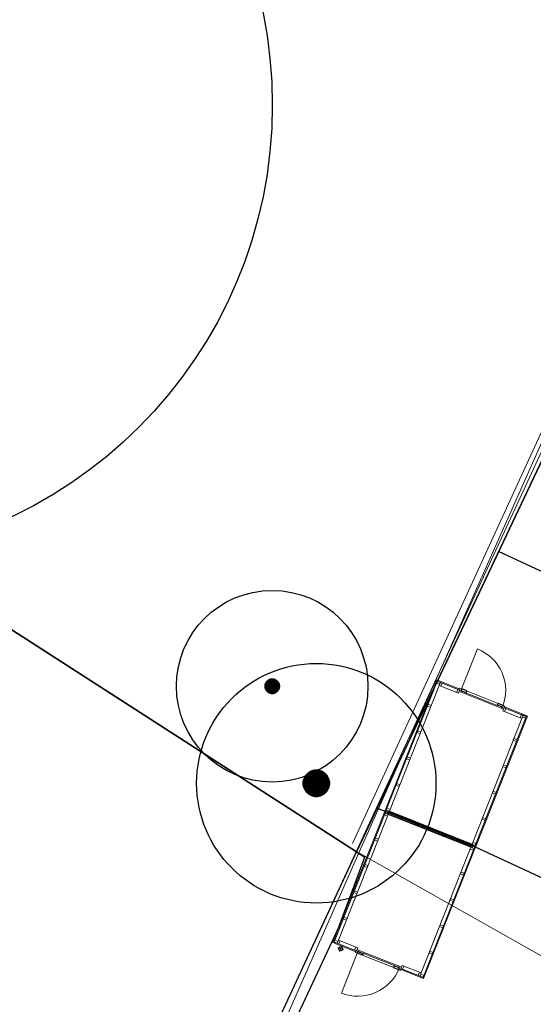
# Model space of a CAD drawing. Extents: x -1000932 to 2054797, y 285738 to 764020.
# Tile 853 of 1056: x 1228011 to 1238740, y 564554 to 585097. Entities that reach past the tile are written whole.
import ezdxf

# ---------------------------------------------------------------- set-up
doc = ezdxf.new("R2010")
doc.units = 0
doc.header["$MEASUREMENT"] = 0
doc.layers.add('31.', color=7, linetype='CONTINUOUS')
doc.layers.add('HATCH_REACTORS', color=7, linetype='CONTINUOUS')
doc.layers.add('T03', color=84, linetype='CONTINUOUS', lineweight=0)
doc.layers.add('T05', color=84, linetype='CONTINUOUS', lineweight=0)

msp = doc.modelspace()

# ---------------------------------------------------------------- hatches: boundary and pattern name
at = {"layer": '31.', "linetype": 'Continuous'}
for points in [[(1233177.194, 571086.654), (1233177.194, 571292.967), (1233171.756, 571286.904), (1233171.756, 571092.686)], [(1233182.944, 571080.904), (1233182.944, 571298.686), (1233177.194, 571292.967), (1233177.194, 571086.654)], [(1233188.975, 571075.467), (1233188.975, 571304.123), (1233182.944, 571298.686), (1233182.944, 571080.904)], [(1233195.319, 571070.373), (1233195.319, 571309.217), (1233188.975, 571304.123), (1233188.975, 571075.467)], [(1233201.912, 571065.654), (1233201.912, 571313.967), (1233195.319, 571309.217), (1233195.319, 571070.373)], [(1233208.756, 571061.279), (1233208.756, 571318.342), (1233201.912, 571313.967), (1233201.912, 571065.654)], [(1233215.819, 571057.279), (1233215.819, 571322.342), (1233208.756, 571318.342), (1233208.756, 571061.279)], [(1233223.1, 571053.654), (1233223.1, 571325.936), (1233215.819, 571322.342), (1233215.819, 571057.279)], [(1233230.569, 571050.467), (1233230.569, 571329.154), (1233223.1, 571325.936), (1233223.1, 571053.654)], [(1233238.194, 571047.654), (1233238.194, 571331.936), (1233230.569, 571329.154), (1233230.569, 571050.467)], [(1233245.975, 571045.279), (1233245.975, 571334.342), (1233238.194, 571331.936), (1233238.194, 571047.654)], [(1233253.85, 571043.311), (1233253.85, 571336.279), (1233245.975, 571334.342), (1233245.975, 571045.279)], [(1233261.819, 571041.779), (1233261.819, 571337.811), (1233253.85, 571336.279), (1233253.85, 571043.311)], [(1233269.881, 571040.686), (1233269.881, 571338.904), (1233261.819, 571337.811), (1233261.819, 571041.779)], [(1233277.975, 571040.029), (1233277.975, 571339.592), (1233269.881, 571338.904), (1233269.881, 571040.686)], [(1233286.1, 571039.811), (1233286.1, 571339.811), (1233277.975, 571339.592), (1233277.975, 571040.029)], [(1233294.225, 571040.029), (1233294.225, 571339.592), (1233286.1, 571339.811), (1233286.1, 571039.811)], [(1233302.319, 571040.686), (1233302.319, 571338.904), (1233294.225, 571339.592), (1233294.225, 571040.029)], [(1233310.35, 571041.779), (1233310.35, 571337.811), (1233302.319, 571338.904), (1233302.319, 571040.686)], [(1233318.35, 571043.311), (1233318.35, 571336.279), (1233310.35, 571337.811), (1233310.35, 571041.779)], [(1233326.225, 571045.279), (1233326.225, 571334.342), (1233318.35, 571336.279), (1233318.35, 571043.311)], [(1233333.975, 571047.654), (1233333.975, 571331.936), (1233326.225, 571334.342), (1233326.225, 571045.279)], [(1233341.6, 571050.467), (1233341.6, 571329.154), (1233333.975, 571331.936), (1233333.975, 571047.654)], [(1233349.069, 571053.654), (1233349.069, 571325.936), (1233341.6, 571329.154), (1233341.6, 571050.467)], [(1233356.35, 571057.279), (1233356.35, 571322.342), (1233349.069, 571325.936), (1233349.069, 571053.654)], [(1233363.412, 571061.279), (1233363.412, 571318.342), (1233356.35, 571322.342), (1233356.35, 571057.279)], [(1233370.256, 571065.654), (1233370.256, 571313.967), (1233363.412, 571318.342), (1233363.412, 571061.279)], [(1233376.881, 571070.373), (1233376.881, 571309.217), (1233370.256, 571313.967), (1233370.256, 571065.654)], [(1233383.194, 571075.467), (1233383.194, 571304.123), (1233376.881, 571309.217), (1233376.881, 571070.373)], [(1233389.256, 571080.904), (1233389.256, 571298.686), (1233383.194, 571304.123), (1233383.194, 571075.467)], [(1233395.006, 571086.654), (1233395.006, 571292.967), (1233389.256, 571298.686), (1233389.256, 571080.904)], [(1233400.412, 571092.686), (1233400.412, 571286.904), (1233395.006, 571292.967), (1233395.006, 571086.654)], [(1233136.319, 571197.904), (1233136.1, 571189.811), (1233136.319, 571181.686)], [(1233136.975, 571173.592), (1233136.975, 571206.029), (1233136.319, 571197.904), (1233136.319, 571181.686)], [(1233138.069, 571165.529), (1233138.069, 571214.061), (1233136.975, 571206.029), (1233136.975, 571173.592)], [(1233139.6, 571157.561), (1233139.6, 571222.029), (1233138.069, 571214.061), (1233138.069, 571165.529)], [(1233141.569, 571149.654), (1233141.569, 571229.936), (1233139.6, 571222.029), (1233139.6, 571157.561)], [(1233143.944, 571141.904), (1233143.944, 571237.686), (1233141.569, 571229.936), (1233141.569, 571149.654)], [(1233146.756, 571134.279), (1233146.756, 571245.311), (1233143.944, 571237.686), (1233143.944, 571141.904)], [(1233149.944, 571126.811), (1233149.944, 571252.779), (1233146.756, 571245.311), (1233146.756, 571134.279)], [(1233153.569, 571119.529), (1233153.569, 571260.061), (1233149.944, 571252.779), (1233149.944, 571126.811)], [(1233157.569, 571112.467), (1233157.569, 571267.123), (1233153.569, 571260.061), (1233153.569, 571119.529)], [(1233161.944, 571105.623), (1233161.944, 571273.967), (1233157.569, 571267.123), (1233157.569, 571112.467)], [(1233166.694, 571099.029), (1233166.694, 571280.561), (1233161.944, 571273.967), (1233161.944, 571105.623)], [(1233171.756, 571092.686), (1233171.756, 571286.904), (1233166.694, 571280.561), (1233166.694, 571099.029)], [(1233405.506, 571099.029), (1233405.506, 571280.561), (1233400.412, 571286.904), (1233400.412, 571092.686)], [(1233410.256, 571105.623), (1233410.256, 571273.967), (1233405.506, 571280.561), (1233405.506, 571099.029)], [(1233414.631, 571112.467), (1233414.631, 571267.123), (1233410.256, 571273.967), (1233410.256, 571105.623)], [(1233418.631, 571119.529), (1233418.631, 571260.061), (1233414.631, 571267.123), (1233414.631, 571112.467)], [(1233422.225, 571126.811), (1233422.225, 571252.779), (1233418.631, 571260.061), (1233418.631, 571119.529)], [(1233425.444, 571134.279), (1233425.444, 571245.311), (1233422.225, 571252.779), (1233422.225, 571126.811)], [(1233428.225, 571141.904), (1233428.225, 571237.686), (1233425.444, 571245.311), (1233425.444, 571134.279)], [(1233430.631, 571149.654), (1233430.631, 571229.936), (1233428.225, 571237.686), (1233428.225, 571141.904)], [(1233432.6, 571157.561), (1233432.6, 571222.029), (1233430.631, 571229.936), (1233430.631, 571149.654)], [(1233434.131, 571165.529), (1233434.131, 571214.061), (1233432.6, 571222.029), (1233432.6, 571157.561)], [(1233435.225, 571173.592), (1233435.225, 571206.029), (1233434.131, 571214.061), (1233434.131, 571165.529)], [(1233435.881, 571181.686), (1233435.881, 571197.904), (1233435.225, 571206.029), (1233435.225, 571173.592)], [(1233436.1, 571189.811), (1233435.881, 571197.904), (1233435.881, 571181.686)], [(1234177.444, 568892.498), (1234177.444, 569439.279), (1234162.694, 569437.279), (1234162.694, 568894.529)], [(1234192.287, 568891.311), (1234192.287, 569440.498), (1234177.444, 569439.279), (1234177.444, 568892.498)], [(1234207.194, 568890.904), (1234207.194, 569440.904), (1234192.287, 569440.498), (1234192.287, 568891.311)], [(1234222.069, 568891.311), (1234222.069, 569440.498), (1234207.194, 569440.904), (1234207.194, 568890.904)], [(1234236.912, 568892.498), (1234236.912, 569439.279), (1234222.069, 569440.498), (1234222.069, 568891.311)], [(1234251.694, 568894.529), (1234251.694, 569437.279), (1234236.912, 569439.279), (1234236.912, 568892.498)], [(1233942.225, 569092.311), (1233942.225, 569239.467), (1233938.631, 569224.998), (1233938.631, 569106.779)], [(1233946.6, 569078.092), (1233946.6, 569253.717), (1233942.225, 569239.467), (1233942.225, 569092.311)], [(1233951.725, 569064.092), (1233951.725, 569267.686), (1233946.6, 569253.717), (1233946.6, 569078.092)], [(1233957.6, 569050.436), (1233957.6, 569281.373), (1233951.725, 569267.686), (1233951.725, 569064.092)], [(1233964.225, 569037.092), (1233964.225, 569294.717), (1233957.6, 569281.373), (1233957.6, 569050.436)], [(1233971.569, 569024.123), (1233971.569, 569307.654), (1233964.225, 569294.717), (1233964.225, 569037.092)], [(1233979.569, 569011.561), (1233979.569, 569320.217), (1233971.569, 569307.654), (1233971.569, 569024.123)], [(1233988.256, 568999.467), (1233988.256, 569332.311), (1233979.569, 569320.217), (1233979.569, 569011.561)], [(1233997.6, 568987.873), (1233997.6, 569343.936), (1233988.256, 569332.311), (1233988.256, 568999.467)], [(1234007.537, 568976.779), (1234007.537, 569354.998), (1233997.6, 569343.936), (1233997.6, 568987.873)], [(1234018.069, 568966.248), (1234018.069, 569365.529), (1234007.537, 569354.998), (1234007.537, 568976.779)], [(1234029.162, 568956.311), (1234029.162, 569375.498), (1234018.069, 569365.529), (1234018.069, 568966.248)], [(1234040.756, 568946.967), (1234040.756, 569384.811), (1234029.162, 569375.498), (1234029.162, 568956.311)], [(1234052.85, 568938.279), (1234052.85, 569393.498), (1234040.756, 569384.811), (1234040.756, 568946.967)], [(1234065.412, 568930.248), (1234065.412, 569401.529), (1234052.85, 569393.498), (1234052.85, 568938.279)], [(1234078.381, 568922.936), (1234078.381, 569408.873), (1234065.412, 569401.529), (1234065.412, 568930.248)], [(1234091.725, 568916.311), (1234091.725, 569415.467), (1234078.381, 569408.873), (1234078.381, 568922.936)], [(1234105.412, 568910.436), (1234105.412, 569421.373), (1234091.725, 569415.467), (1234091.725, 568916.311)], [(1234119.381, 568905.279), (1234119.381, 569426.498), (1234105.412, 569421.373), (1234105.412, 568910.436)], [(1234133.631, 568900.904), (1234133.631, 569430.873), (1234119.381, 569426.498), (1234119.381, 568905.279)], [(1234148.069, 568897.311), (1234148.069, 569434.467), (1234133.631, 569430.873), (1234133.631, 568900.904)], [(1234162.694, 568894.529), (1234162.694, 569437.279), (1234148.069, 569434.467), (1234148.069, 568897.311)], [(1234266.319, 568897.311), (1234266.319, 569434.467), (1234251.694, 569437.279), (1234251.694, 568894.529)], [(1234280.756, 568900.904), (1234280.756, 569430.873), (1234266.319, 569434.467), (1234266.319, 568897.311)], [(1234295.006, 568905.279), (1234295.006, 569426.498), (1234280.756, 569430.873), (1234280.756, 568900.904)], [(1234308.975, 568910.436), (1234308.975, 569421.373), (1234295.006, 569426.498), (1234295.006, 568905.279)], [(1234322.662, 568916.311), (1234322.662, 569415.467), (1234308.975, 569421.373), (1234308.975, 568910.436)], [(1234336.006, 568922.936), (1234336.006, 569408.873), (1234322.662, 569415.467), (1234322.662, 568916.311)], [(1234348.975, 568930.248), (1234348.975, 569401.529), (1234336.006, 569408.873), (1234336.006, 568922.936)], [(1234361.506, 568938.279), (1234361.506, 569393.498), (1234348.975, 569401.529), (1234348.975, 568930.248)], [(1234373.6, 568946.967), (1234373.6, 569384.811), (1234361.506, 569393.498), (1234361.506, 568938.279)], [(1234385.225, 568956.311), (1234385.225, 569375.498), (1234373.6, 569384.811), (1234373.6, 568946.967)], [(1234396.319, 568966.248), (1234396.319, 569365.529), (1234385.225, 569375.498), (1234385.225, 568956.311)], [(1234406.85, 568976.779), (1234406.85, 569354.998), (1234396.319, 569365.529), (1234396.319, 568966.248)], [(1234416.787, 568987.873), (1234416.787, 569343.936), (1234406.85, 569354.998), (1234406.85, 568976.779)], [(1234426.131, 568999.467), (1234426.131, 569332.311), (1234416.787, 569343.936), (1234416.787, 568987.873)], [(1234434.819, 569011.561), (1234434.819, 569320.217), (1234426.131, 569332.311), (1234426.131, 568999.467)], [(1234442.819, 569024.123), (1234442.819, 569307.654), (1234434.819, 569320.217), (1234434.819, 569011.561)], [(1234450.162, 569037.092), (1234450.162, 569294.717), (1234442.819, 569307.654), (1234442.819, 569024.123)], [(1234456.787, 569050.436), (1234456.787, 569281.373), (1234450.162, 569294.717), (1234450.162, 569037.092)], [(1234462.662, 569064.092), (1234462.662, 569267.686), (1234456.787, 569281.373), (1234456.787, 569050.436)], [(1234467.787, 569078.092), (1234467.787, 569253.717), (1234462.662, 569267.686), (1234462.662, 569064.092)], [(1234472.162, 569092.311), (1234472.162, 569239.467), (1234467.787, 569253.717), (1234467.787, 569078.092)], [(1234475.756, 569106.779), (1234475.756, 569224.998), (1234472.162, 569239.467), (1234472.162, 569092.311)], [(1233932.6, 569180.779), (1233932.194, 569165.904), (1233932.6, 569150.998)], [(1233933.819, 569136.154), (1233933.819, 569195.623), (1233932.6, 569180.779), (1233932.6, 569150.998)], [(1233935.819, 569121.404), (1233935.819, 569210.373), (1233933.819, 569195.623), (1233933.819, 569136.154)], [(1233938.631, 569106.779), (1233938.631, 569224.998), (1233935.819, 569210.373), (1233935.819, 569121.404)], [(1234478.569, 569121.404), (1234478.569, 569210.373), (1234475.756, 569224.998), (1234475.756, 569106.779)], [(1234480.569, 569136.154), (1234480.569, 569195.623), (1234478.569, 569210.373), (1234478.569, 569121.404)], [(1234481.787, 569150.998), (1234481.787, 569180.779), (1234480.569, 569195.623), (1234480.569, 569136.154)], [(1234482.194, 569165.904), (1234481.787, 569180.779), (1234481.787, 569150.998)]]:
    msp.add_hatch(color=7, dxfattribs=at).paths.add_polyline_path(points, flags=0)

# ---------------------------------------------------------------- linework, layer by layer
at = {"layer": '31.', "color": 7, "linetype": 'Continuous', "lineweight": 25, "ltscale": 10}
for points in [[(1235044.194, 567736.904), (1249848.194, 598956.904), (1235436.194, 604466.904), (1237696.194, 610121.904), (1230057.194, 613174.904), (1207608.194, 622432.904), (1191106.194, 596003.904)], [(1235044.194, 567736.904), (1191106.194, 596003.904), (1182873.194, 582894.904), (1195760.194, 574886.904), (1202911.194, 570385.904), (1208123.194, 567104.904), (1214873.194, 562945.904), (1228687.194, 554045.904)], [(1237230.881, 571098.123), (1237337.819, 571055.811), (1237351.787, 571091.123), (1237244.881, 571133.467)], [(1238095.537, 570755.811), (1237988.631, 570798.123), (1238002.631, 570833.467), (1238109.537, 570791.123)], [(1235075.787, 565655.248), (1235182.725, 565612.904), (1235168.725, 565577.561), (1235061.787, 565619.904)], [(1235940.444, 565312.904), (1235833.506, 565355.248), (1235819.537, 565319.936), (1235926.444, 565277.592)]]:
    msp.add_lwpolyline(points, close=True, dxfattribs=at)
for points in [[(1291349.194, 551406.904), (1291349.194, 551406.904), (1292813.194, 551081.904), (1293027.194, 551958.904), (1298478.194, 574262.904), (1299077.194, 576707.904), (1292744.194, 578341.904), (1294172.194, 582010.904), (1288910.194, 584022.904), (1249848.194, 598956.904), (1235044.194, 567736.904)], [(1243590.006, 571416.717), (1238013.912, 573999.748)], [(1237533.1, 567830.404), (1235474.787, 568645.404)], [(1241152.131, 566153.936), (1237533.1, 567830.404)], [(1234681.85, 566183.529), (1235223.1, 567621.811)], [(1235044.194, 567736.904), (1235223.1, 567621.811)], [(1234681.85, 566183.529), (1229105.006, 554276.061)]]:
    msp.add_lwpolyline(points, dxfattribs=at)
at = {"layer": '31.', "color": 7, "linetype": 'Continuous', "lineweight": 13, "ltscale": 10}
for points in [[(1242534.912, 584368.217), (1234963.162, 567911.436)], [(1237174.069, 571044.279), (1236772.412, 571203.311), (1235733.85, 568580.404), (1237463.256, 567895.654), (1238501.756, 570518.561), (1238100.1, 570677.592)], [(1235071.225, 565733.467), (1234669.569, 565892.467), (1235708.131, 568515.342), (1237437.475, 567830.623), (1236398.912, 565207.748), (1235997.256, 565366.748)]]:
    msp.add_lwpolyline(points, dxfattribs=at)
at = {"layer": '31.', "color": 7, "linetype": 'Continuous', "lineweight": 18, "ltscale": 10}
msp.add_lwpolyline([(1238047.037, 574222.811), (1240490.694, 579497.998, -0.41421354), (1244473.787, 580959.123), (1249859.037, 578464.467)], format="xyb", dxfattribs=at)
for points in [[(1228687.194, 554045.904), (1238047.037, 574222.811), (1240490.694, 579497.998)], [(1235644.1, 568595.561), (1236722.412, 571318.873)], [(1236740.069, 571311.873), (1235661.787, 568588.561)], [(1236718.319, 571256.998), (1236733.037, 571294.186), (1236798.131, 571268.404), (1236783.412, 571231.217), (1236718.319, 571256.998)], [(1236722.412, 571318.873), (1236740.069, 571311.873)], [(1236742.381, 571290.436), (1236749.381, 571308.123)], [(1237182.162, 571116.311), (1236742.381, 571290.436)], [(1236749.381, 571308.123), (1237189.162, 571133.998)], [(1236835.35, 571253.686), (1236798.162, 571268.436), (1236772.412, 571203.342), (1236809.6, 571188.623), (1236835.35, 571253.686)], [(1237199.819, 571109.311), (1237162.631, 571124.061), (1237136.85, 571058.967), (1237174.037, 571044.248), (1237199.819, 571109.311)], [(1237189.162, 571133.998), (1237182.162, 571116.311)], [(1238111.381, 570790.373), (1237243.006, 571134.217)], [(1238070.194, 570732.467), (1237233.412, 571063.779)], [(1237985.631, 570790.654), (1237331.131, 571049.842)], [(1236527.631, 570775.373), (1236542.35, 570812.561), (1236607.444, 570786.779), (1236592.694, 570749.592), (1236527.631, 570775.373)], [(1238125.881, 570742.717), (1238163.069, 570727.967), (1238137.287, 570662.904), (1238100.1, 570677.623), (1238125.881, 570742.717)], [(1238143.537, 570735.717), (1238150.537, 570753.404)], [(1238583.319, 570561.592), (1238143.537, 570735.717)], [(1238150.537, 570753.404), (1238590.319, 570579.248)], [(1237521.35, 567852.248), (1238599.631, 570575.561)], [(1238617.287, 570568.561), (1237539.006, 567845.279)], [(1238490.381, 570598.373), (1238527.569, 570583.654), (1238501.787, 570518.561), (1238464.6, 570533.311), (1238490.381, 570598.373)], [(1238592.569, 570557.904), (1238577.85, 570520.717), (1238512.787, 570546.467), (1238527.506, 570583.654), (1238592.569, 570557.904)], [(1238590.319, 570579.248), (1238583.319, 570561.592)], [(1238599.631, 570575.561), (1238617.287, 570568.561)], [(1236309.694, 570224.936), (1236324.412, 570262.123), (1236389.506, 570236.342), (1236374.787, 570199.154), (1236309.694, 570224.936)], [(1238401.881, 570076.248), (1238387.162, 570039.061), (1238322.1, 570064.842), (1238336.819, 570102.029), (1238401.881, 570076.248)], [(1236091.787, 569674.529), (1236106.506, 569711.717), (1236171.6, 569685.967), (1236156.881, 569648.779), (1236091.787, 569674.529)], [(1238183.975, 569525.873), (1238169.256, 569488.686), (1238104.162, 569514.436), (1238118.912, 569551.623), (1238183.975, 569525.873)], [(1235873.85, 569124.092), (1235888.569, 569161.279), (1235953.662, 569135.498), (1235938.944, 569098.311), (1235873.85, 569124.092)], [(1237966.069, 568975.436), (1237951.319, 568938.217), (1237886.256, 568963.998), (1237900.975, 569001.186), (1237966.069, 568975.436)], [(1235668.787, 568606.248), (1235683.506, 568643.436), (1235748.569, 568617.654), (1235733.85, 568580.467), (1235668.787, 568606.248)], [(1235632.319, 568565.779), (1234554.037, 565842.467)], [(1234571.694, 565835.467), (1235649.975, 568558.779)], [(1235643.006, 568541.123), (1235628.287, 568503.936), (1235693.35, 568478.154), (1235708.1, 568515.342), (1235643.006, 568541.123)], [(1235649.975, 568558.779), (1235632.319, 568565.779)], [(1235680.194, 568526.404), (1235643.006, 568541.123), (1235668.787, 568606.217), (1235705.975, 568591.467), (1235680.194, 568526.404)], [(1235661.787, 568588.561), (1235644.1, 568595.561)], [(1235720.694, 568525.404), (1235685.35, 568539.404), (1235700.819, 568578.467), (1235736.131, 568564.467), (1235720.694, 568525.404)], [(1235694.662, 568535.748), (1235690.6, 568525.529)], [(1235690.6, 568525.529), (1237457.162, 567826.029)], [(1237461.225, 567836.279), (1235694.662, 568535.748)], [(1235710.1, 568574.811), (1235714.162, 568585.029)], [(1237476.662, 567875.342), (1235710.1, 568574.811)], [(1235714.162, 568585.029), (1237480.725, 567885.561)], [(1237748.131, 568424.967), (1237733.412, 568387.779), (1237668.319, 568413.561), (1237683.037, 568450.748), (1237748.131, 568424.967)], [(1236313.912, 568290.561), (1236278.569, 568304.529), (1236294.037, 568343.592), (1236329.381, 568329.592), (1236313.912, 568290.561)], [(1235437.912, 568023.248), (1235423.194, 567986.061), (1235488.287, 567960.279), (1235503.006, 567997.467), (1235437.912, 568023.248)], [(1236879.194, 568066.717), (1236843.85, 568080.686), (1236859.319, 568119.748), (1236894.662, 568105.748), (1236879.194, 568066.717)], [(1237509.569, 567822.467), (1236431.287, 565099.186)], [(1236448.944, 565092.186), (1237527.225, 567815.467)], [(1237487.819, 567767.623), (1237502.569, 567804.842), (1237437.475, 567830.592), (1237422.756, 567793.404), (1237487.819, 567767.623)], [(1237470.475, 567832.561), (1237435.131, 567846.561), (1237450.6, 567885.623), (1237485.944, 567871.623), (1237470.475, 567832.561)], [(1237457.162, 567826.029), (1237461.225, 567836.279)], [(1237543.037, 567907.123), (1237528.319, 567869.936), (1237463.225, 567895.717), (1237477.975, 567932.904), (1237543.037, 567907.123)], [(1237465.381, 567819.529), (1237502.569, 567804.811), (1237528.35, 567869.904), (1237491.162, 567884.623), (1237465.381, 567819.529)], [(1237480.725, 567885.561), (1237476.662, 567875.342)], [(1237527.225, 567815.467), (1237509.569, 567822.467)], [(1237539.006, 567845.279), (1237521.35, 567852.248)], [(1235220.006, 567472.811), (1235205.256, 567435.623), (1235270.35, 567409.873), (1235285.069, 567447.061), (1235220.006, 567472.811)], [(1237282.756, 567249.779), (1237297.475, 567286.967), (1237232.381, 567312.717), (1237217.662, 567275.529), (1237282.756, 567249.779)], [(1235002.069, 566922.373), (1234987.35, 566885.186), (1235052.412, 566859.404), (1235067.162, 566896.592), (1235002.069, 566922.373)], [(1237064.819, 566699.311), (1237079.537, 566736.529), (1237014.475, 566762.279), (1236999.725, 566725.092), (1237064.819, 566699.311)], [(1234784.162, 566371.998), (1234769.444, 566334.811), (1234834.506, 566309.029), (1234849.225, 566346.217), (1234784.162, 566371.998)], [(1236846.881, 566148.904), (1236861.6, 566186.092), (1236796.506, 566211.873), (1236781.787, 566174.654), (1236846.881, 566148.904)], [(1234554.037, 565842.467), (1234571.694, 565835.467)], [(1234593.475, 565890.342), (1234578.756, 565853.154), (1234643.819, 565827.373), (1234658.537, 565864.592), (1234593.475, 565890.342)], [(1234588.006, 565849.436), (1234581.006, 565831.779)], [(1234581.006, 565831.779), (1235020.787, 565657.654)], [(1235027.787, 565675.311), (1234588.006, 565849.436)], [(1234680.944, 565812.654), (1234643.756, 565827.404), (1234669.537, 565892.467), (1234706.725, 565877.748), (1234680.944, 565812.654)], [(1234741.85, 565773.529), (1234693.975, 565652.654)], [(1235045.475, 565668.342), (1235008.287, 565683.061), (1235034.037, 565748.154), (1235071.225, 565733.436), (1235045.475, 565668.342)], [(1234657.475, 565736.998), (1234778.35, 565689.154)], [(1235020.787, 565657.654), (1235027.787, 565675.311)], [(1235928.319, 565276.842), (1235059.944, 565620.654)], [(1235937.912, 565347.248), (1235101.131, 565678.592)], [(1235836.444, 565362.654), (1235181.912, 565621.842)], [(1236628.975, 565598.498), (1236643.725, 565635.686), (1236578.631, 565661.467), (1236563.912, 565624.279), (1236628.975, 565598.498)], [(1235971.475, 565301.686), (1236008.662, 565286.936), (1236034.412, 565352.029), (1235997.225, 565366.748), (1235971.475, 565301.686)], [(1235989.131, 565294.686), (1235982.131, 565277.029)], [(1235982.131, 565277.029), (1236421.912, 565102.873)], [(1236428.912, 565120.561), (1235989.131, 565294.686)], [(1236335.975, 565157.342), (1236373.162, 565142.623), (1236398.912, 565207.717), (1236361.725, 565222.436), (1236335.975, 565157.342)], [(1236438.287, 565116.873), (1236453.006, 565154.061), (1236387.912, 565179.842), (1236373.194, 565142.654), (1236438.287, 565116.873)], [(1236421.912, 565102.873), (1236428.912, 565120.561)], [(1236431.287, 565099.186), (1236448.944, 565092.186)]]:
    msp.add_lwpolyline(points, dxfattribs=at)
at = {"layer": '31.', "color": 7, "linetype": 'Continuous', "lineweight": 13, "ltscale": 10}
for points in [[(1238097.381, 570755.061, 0.414213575), (1237572.85, 571967.311), (1237229.006, 571098.904)], [(1235942.319, 565312.154, -0.414213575), (1234730.069, 564787.592), (1235073.912, 565655.998)]]:
    msp.add_lwpolyline(points, format="xyb", dxfattribs=at)
at = {"layer": '31.', "color": 7, "linetype": 'Continuous', "lineweight": 18, "ltscale": 10}
for points in [[(1237205.85, 571148.936), (1237243.006, 571134.217), (1237226.787, 571093.311), (1237242.6, 571087.029), (1237233.412, 571063.779), (1237188.787, 571081.467), (1237199.819, 571109.311), (1237191.475, 571112.654)], [(1238148.569, 570775.654), (1238111.381, 570790.373), (1238095.194, 570749.467), (1238079.35, 570755.717), (1238070.194, 570732.467), (1238114.819, 570714.779), (1238125.881, 570742.717), (1238134.194, 570739.373)], [(1235022.756, 565635.373), (1235059.944, 565620.654), (1235076.131, 565661.592), (1235091.912, 565655.311), (1235101.131, 565678.592), (1235056.444, 565696.217), (1235045.475, 565668.342), (1235037.131, 565671.654)], [(1235965.475, 565262.123), (1235928.319, 565276.842), (1235944.537, 565317.717), (1235928.694, 565323.967), (1235937.912, 565347.248), (1235982.537, 565329.561), (1235971.475, 565301.686), (1235979.912, 565298.373)]]:
    msp.add_lwpolyline(points, close=True, dxfattribs=at)
at = {"layer": '31.', "color": 7, "linetype": 'Continuous'}
for centre, radius in [((1223787.194, 583316.904), 9500), ((1233286.1, 571189.811), 2000), ((1234207.194, 569165.904), 2500), ((1234717.912, 565713.092), 39.994)]:
    msp.add_circle(centre, radius, dxfattribs=at)
at = {"layer": 'HATCH_REACTORS', "ltscale": 10}
for points in [[(1233177.194, 571086.654), (1233177.194, 571292.967), (1233171.756, 571286.904), (1233171.756, 571092.686)], [(1233182.944, 571080.904), (1233182.944, 571298.686), (1233177.194, 571292.967), (1233177.194, 571086.654)], [(1233188.975, 571075.467), (1233188.975, 571304.123), (1233182.944, 571298.686), (1233182.944, 571080.904)], [(1233195.319, 571070.373), (1233195.319, 571309.217), (1233188.975, 571304.123), (1233188.975, 571075.467)], [(1233201.912, 571065.654), (1233201.912, 571313.967), (1233195.319, 571309.217), (1233195.319, 571070.373)], [(1233208.756, 571061.279), (1233208.756, 571318.342), (1233201.912, 571313.967), (1233201.912, 571065.654)], [(1233215.819, 571057.279), (1233215.819, 571322.342), (1233208.756, 571318.342), (1233208.756, 571061.279)], [(1233223.1, 571053.654), (1233223.1, 571325.936), (1233215.819, 571322.342), (1233215.819, 571057.279)], [(1233230.569, 571050.467), (1233230.569, 571329.154), (1233223.1, 571325.936), (1233223.1, 571053.654)], [(1233238.194, 571047.654), (1233238.194, 571331.936), (1233230.569, 571329.154), (1233230.569, 571050.467)], [(1233245.975, 571045.279), (1233245.975, 571334.342), (1233238.194, 571331.936), (1233238.194, 571047.654)], [(1233253.85, 571043.311), (1233253.85, 571336.279), (1233245.975, 571334.342), (1233245.975, 571045.279)], [(1233261.819, 571041.779), (1233261.819, 571337.811), (1233253.85, 571336.279), (1233253.85, 571043.311)], [(1233269.881, 571040.686), (1233269.881, 571338.904), (1233261.819, 571337.811), (1233261.819, 571041.779)], [(1233277.975, 571040.029), (1233277.975, 571339.592), (1233269.881, 571338.904), (1233269.881, 571040.686)], [(1233286.1, 571039.811), (1233286.1, 571339.811), (1233277.975, 571339.592), (1233277.975, 571040.029)], [(1233294.225, 571040.029), (1233294.225, 571339.592), (1233286.1, 571339.811), (1233286.1, 571039.811)], [(1233302.319, 571040.686), (1233302.319, 571338.904), (1233294.225, 571339.592), (1233294.225, 571040.029)], [(1233310.35, 571041.779), (1233310.35, 571337.811), (1233302.319, 571338.904), (1233302.319, 571040.686)], [(1233318.35, 571043.311), (1233318.35, 571336.279), (1233310.35, 571337.811), (1233310.35, 571041.779)], [(1233326.225, 571045.279), (1233326.225, 571334.342), (1233318.35, 571336.279), (1233318.35, 571043.311)], [(1233333.975, 571047.654), (1233333.975, 571331.936), (1233326.225, 571334.342), (1233326.225, 571045.279)], [(1233341.6, 571050.467), (1233341.6, 571329.154), (1233333.975, 571331.936), (1233333.975, 571047.654)], [(1233349.069, 571053.654), (1233349.069, 571325.936), (1233341.6, 571329.154), (1233341.6, 571050.467)], [(1233356.35, 571057.279), (1233356.35, 571322.342), (1233349.069, 571325.936), (1233349.069, 571053.654)], [(1233363.412, 571061.279), (1233363.412, 571318.342), (1233356.35, 571322.342), (1233356.35, 571057.279)], [(1233370.256, 571065.654), (1233370.256, 571313.967), (1233363.412, 571318.342), (1233363.412, 571061.279)], [(1233376.881, 571070.373), (1233376.881, 571309.217), (1233370.256, 571313.967), (1233370.256, 571065.654)], [(1233383.194, 571075.467), (1233383.194, 571304.123), (1233376.881, 571309.217), (1233376.881, 571070.373)], [(1233389.256, 571080.904), (1233389.256, 571298.686), (1233383.194, 571304.123), (1233383.194, 571075.467)], [(1233395.006, 571086.654), (1233395.006, 571292.967), (1233389.256, 571298.686), (1233389.256, 571080.904)], [(1233400.412, 571092.686), (1233400.412, 571286.904), (1233395.006, 571292.967), (1233395.006, 571086.654)], [(1233136.319, 571197.904), (1233136.1, 571189.811), (1233136.319, 571181.686)], [(1233136.975, 571173.592), (1233136.975, 571206.029), (1233136.319, 571197.904), (1233136.319, 571181.686)], [(1233138.069, 571165.529), (1233138.069, 571214.061), (1233136.975, 571206.029), (1233136.975, 571173.592)], [(1233139.6, 571157.561), (1233139.6, 571222.029), (1233138.069, 571214.061), (1233138.069, 571165.529)], [(1233141.569, 571149.654), (1233141.569, 571229.936), (1233139.6, 571222.029), (1233139.6, 571157.561)], [(1233143.944, 571141.904), (1233143.944, 571237.686), (1233141.569, 571229.936), (1233141.569, 571149.654)], [(1233146.756, 571134.279), (1233146.756, 571245.311), (1233143.944, 571237.686), (1233143.944, 571141.904)], [(1233149.944, 571126.811), (1233149.944, 571252.779), (1233146.756, 571245.311), (1233146.756, 571134.279)], [(1233153.569, 571119.529), (1233153.569, 571260.061), (1233149.944, 571252.779), (1233149.944, 571126.811)], [(1233157.569, 571112.467), (1233157.569, 571267.123), (1233153.569, 571260.061), (1233153.569, 571119.529)], [(1233161.944, 571105.623), (1233161.944, 571273.967), (1233157.569, 571267.123), (1233157.569, 571112.467)], [(1233166.694, 571099.029), (1233166.694, 571280.561), (1233161.944, 571273.967), (1233161.944, 571105.623)], [(1233171.756, 571092.686), (1233171.756, 571286.904), (1233166.694, 571280.561), (1233166.694, 571099.029)], [(1233405.506, 571099.029), (1233405.506, 571280.561), (1233400.412, 571286.904), (1233400.412, 571092.686)], [(1233410.256, 571105.623), (1233410.256, 571273.967), (1233405.506, 571280.561), (1233405.506, 571099.029)], [(1233414.631, 571112.467), (1233414.631, 571267.123), (1233410.256, 571273.967), (1233410.256, 571105.623)], [(1233418.631, 571119.529), (1233418.631, 571260.061), (1233414.631, 571267.123), (1233414.631, 571112.467)], [(1233422.225, 571126.811), (1233422.225, 571252.779), (1233418.631, 571260.061), (1233418.631, 571119.529)], [(1233425.444, 571134.279), (1233425.444, 571245.311), (1233422.225, 571252.779), (1233422.225, 571126.811)], [(1233428.225, 571141.904), (1233428.225, 571237.686), (1233425.444, 571245.311), (1233425.444, 571134.279)], [(1233430.631, 571149.654), (1233430.631, 571229.936), (1233428.225, 571237.686), (1233428.225, 571141.904)], [(1233432.6, 571157.561), (1233432.6, 571222.029), (1233430.631, 571229.936), (1233430.631, 571149.654)], [(1233434.131, 571165.529), (1233434.131, 571214.061), (1233432.6, 571222.029), (1233432.6, 571157.561)], [(1233435.225, 571173.592), (1233435.225, 571206.029), (1233434.131, 571214.061), (1233434.131, 571165.529)], [(1233435.881, 571181.686), (1233435.881, 571197.904), (1233435.225, 571206.029), (1233435.225, 571173.592)], [(1233436.1, 571189.811), (1233436.1, 571189.811), (1233435.881, 571197.904), (1233435.881, 571181.686)], [(1234177.444, 568892.498), (1234177.444, 569439.279), (1234162.694, 569437.279), (1234162.694, 568894.529)], [(1234192.287, 568891.311), (1234192.287, 569440.498), (1234177.444, 569439.279), (1234177.444, 568892.498)], [(1234207.194, 568890.904), (1234207.194, 569440.904), (1234192.287, 569440.498), (1234192.287, 568891.311)], [(1234222.069, 568891.311), (1234222.069, 569440.498), (1234207.194, 569440.904), (1234207.194, 568890.904)], [(1234236.912, 568892.498), (1234236.912, 569439.279), (1234222.069, 569440.498), (1234222.069, 568891.311)], [(1234251.694, 568894.529), (1234251.694, 569437.279), (1234236.912, 569439.279), (1234236.912, 568892.498)], [(1233942.225, 569092.311), (1233942.225, 569239.467), (1233938.631, 569224.998), (1233938.631, 569106.779)], [(1233946.6, 569078.092), (1233946.6, 569253.717), (1233942.225, 569239.467), (1233942.225, 569092.311)], [(1233951.725, 569064.092), (1233951.725, 569267.686), (1233946.6, 569253.717), (1233946.6, 569078.092)], [(1233957.6, 569050.436), (1233957.6, 569281.373), (1233951.725, 569267.686), (1233951.725, 569064.092)], [(1233964.225, 569037.092), (1233964.225, 569294.717), (1233957.6, 569281.373), (1233957.6, 569050.436)], [(1233971.569, 569024.123), (1233971.569, 569307.654), (1233964.225, 569294.717), (1233964.225, 569037.092)], [(1233979.569, 569011.561), (1233979.569, 569320.217), (1233971.569, 569307.654), (1233971.569, 569024.123)], [(1233988.256, 568999.467), (1233988.256, 569332.311), (1233979.569, 569320.217), (1233979.569, 569011.561)], [(1233997.6, 568987.873), (1233997.6, 569343.936), (1233988.256, 569332.311), (1233988.256, 568999.467)], [(1234007.537, 568976.779), (1234007.537, 569354.998), (1233997.6, 569343.936), (1233997.6, 568987.873)], [(1234018.069, 568966.248), (1234018.069, 569365.529), (1234007.537, 569354.998), (1234007.537, 568976.779)], [(1234029.162, 568956.311), (1234029.162, 569375.498), (1234018.069, 569365.529), (1234018.069, 568966.248)], [(1234040.756, 568946.967), (1234040.756, 569384.811), (1234029.162, 569375.498), (1234029.162, 568956.311)], [(1234052.85, 568938.279), (1234052.85, 569393.498), (1234040.756, 569384.811), (1234040.756, 568946.967)], [(1234065.412, 568930.248), (1234065.412, 569401.529), (1234052.85, 569393.498), (1234052.85, 568938.279)], [(1234078.381, 568922.936), (1234078.381, 569408.873), (1234065.412, 569401.529), (1234065.412, 568930.248)], [(1234091.725, 568916.311), (1234091.725, 569415.467), (1234078.381, 569408.873), (1234078.381, 568922.936)], [(1234105.412, 568910.436), (1234105.412, 569421.373), (1234091.725, 569415.467), (1234091.725, 568916.311)], [(1234119.381, 568905.279), (1234119.381, 569426.498), (1234105.412, 569421.373), (1234105.412, 568910.436)], [(1234133.631, 568900.904), (1234133.631, 569430.873), (1234119.381, 569426.498), (1234119.381, 568905.279)], [(1234148.069, 568897.311), (1234148.069, 569434.467), (1234133.631, 569430.873), (1234133.631, 568900.904)], [(1234162.694, 568894.529), (1234162.694, 569437.279), (1234148.069, 569434.467), (1234148.069, 568897.311)], [(1234266.319, 568897.311), (1234266.319, 569434.467), (1234251.694, 569437.279), (1234251.694, 568894.529)], [(1234280.756, 568900.904), (1234280.756, 569430.873), (1234266.319, 569434.467), (1234266.319, 568897.311)], [(1234295.006, 568905.279), (1234295.006, 569426.498), (1234280.756, 569430.873), (1234280.756, 568900.904)], [(1234308.975, 568910.436), (1234308.975, 569421.373), (1234295.006, 569426.498), (1234295.006, 568905.279)], [(1234322.662, 568916.311), (1234322.662, 569415.467), (1234308.975, 569421.373), (1234308.975, 568910.436)], [(1234336.006, 568922.936), (1234336.006, 569408.873), (1234322.662, 569415.467), (1234322.662, 568916.311)], [(1234348.975, 568930.248), (1234348.975, 569401.529), (1234336.006, 569408.873), (1234336.006, 568922.936)], [(1234361.506, 568938.279), (1234361.506, 569393.498), (1234348.975, 569401.529), (1234348.975, 568930.248)], [(1234373.6, 568946.967), (1234373.6, 569384.811), (1234361.506, 569393.498), (1234361.506, 568938.279)], [(1234385.225, 568956.311), (1234385.225, 569375.498), (1234373.6, 569384.811), (1234373.6, 568946.967)], [(1234396.319, 568966.248), (1234396.319, 569365.529), (1234385.225, 569375.498), (1234385.225, 568956.311)], [(1234406.85, 568976.779), (1234406.85, 569354.998), (1234396.319, 569365.529), (1234396.319, 568966.248)], [(1234416.787, 568987.873), (1234416.787, 569343.936), (1234406.85, 569354.998), (1234406.85, 568976.779)], [(1234426.131, 568999.467), (1234426.131, 569332.311), (1234416.787, 569343.936), (1234416.787, 568987.873)], [(1234434.819, 569011.561), (1234434.819, 569320.217), (1234426.131, 569332.311), (1234426.131, 568999.467)], [(1234442.819, 569024.123), (1234442.819, 569307.654), (1234434.819, 569320.217), (1234434.819, 569011.561)], [(1234450.162, 569037.092), (1234450.162, 569294.717), (1234442.819, 569307.654), (1234442.819, 569024.123)], [(1234456.787, 569050.436), (1234456.787, 569281.373), (1234450.162, 569294.717), (1234450.162, 569037.092)], [(1234462.662, 569064.092), (1234462.662, 569267.686), (1234456.787, 569281.373), (1234456.787, 569050.436)], [(1234467.787, 569078.092), (1234467.787, 569253.717), (1234462.662, 569267.686), (1234462.662, 569064.092)], [(1234472.162, 569092.311), (1234472.162, 569239.467), (1234467.787, 569253.717), (1234467.787, 569078.092)], [(1234475.756, 569106.779), (1234475.756, 569224.998), (1234472.162, 569239.467), (1234472.162, 569092.311)], [(1233932.6, 569180.779), (1233932.194, 569165.904), (1233932.6, 569150.998)], [(1233933.819, 569136.154), (1233933.819, 569195.623), (1233932.6, 569180.779), (1233932.6, 569150.998)], [(1233935.819, 569121.404), (1233935.819, 569210.373), (1233933.819, 569195.623), (1233933.819, 569136.154)], [(1233938.631, 569106.779), (1233938.631, 569224.998), (1233935.819, 569210.373), (1233935.819, 569121.404)], [(1234478.569, 569121.404), (1234478.569, 569210.373), (1234475.756, 569224.998), (1234475.756, 569106.779)], [(1234480.569, 569136.154), (1234480.569, 569195.623), (1234478.569, 569210.373), (1234478.569, 569121.404)], [(1234481.787, 569150.998), (1234481.787, 569180.779), (1234480.569, 569195.623), (1234480.569, 569136.154)], [(1234482.194, 569165.904), (1234482.194, 569165.904), (1234481.787, 569180.779), (1234481.787, 569150.998)]]:
    msp.add_lwpolyline(points, close=True, dxfattribs=at)
at = {"layer": 'T03', "flags": 128}
msp.add_lwpolyline([(1235095.298, 567710.921), (1239673.298, 577966.921), (1246561.298, 592920.921), (1249342.298, 599419.921)], dxfattribs=at)
at = {"layer": 'T05', "flags": 128}
for points in [[(1229154.298, 554245.921), (1235095.298, 567710.921)], [(1235095.298, 567710.921), (1240677.809, 564566.247), (1292805.874, 551051.497)]]:
    msp.add_lwpolyline(points, dxfattribs=at)

doc.saveas('drawing.dxf')
